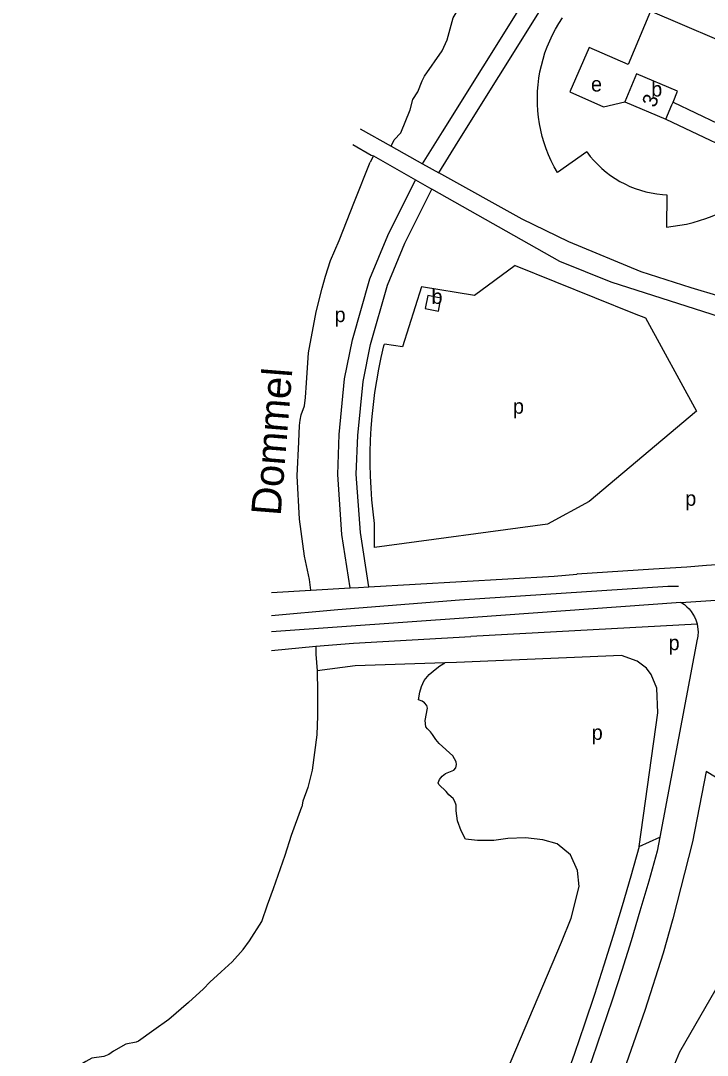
# Model space of a CAD drawing. Extents: x 162427 to 165104, y 384242 to 386287.
# Drawn here: x 162648.5 to 162833.6, y 385284.6 to 385563.5 of the extents above; entities that cross this region are included whole.
import ezdxf

# ---------------------------------------------------------------- set-up
doc = ezdxf.new("R2010")
doc.units = 0
for name, color, linetype in [('BLT_Basislijn', 7, 'Continuous'), ('BLT_Bebouwing', 7, 'Continuous'), ('BLT_Centroide', 7, 'Continuous'), ('BLT_Huisnummer', 7, 'Continuous'), ('BLT_Vlakafsluiter', 7, 'Continuous'), ('BLT_Waternaam_spoorwegen', 7, 'Continuous')]:
    doc.layers.add(name, color=color, linetype=linetype)

msp = doc.modelspace()

# ---------------------------------------------------------------- linework, layer by layer
at = {"layer": 'BLT_Basislijn'}
for p, q in [((162824.38, 385541.58), (162836.46, 385535.85)), ((162740.03, 385534.4), (162748.34, 385529.7)), ((162738.04, 385530.14), (162742.99, 385527.32)), ((162742.99, 385527.32), (162743.58, 385527.08)), ((162748.34, 385529.7), (162756.83, 385524.96)), ((162801.1, 385528.14), (162793.2, 385522.64)), ((162743.58, 385527.08), (162742.7, 385525.41)), ((162743.58, 385527.08), (162754.96, 385520.6)), ((162756.83, 385524.96), (162761.2, 385522.51)), ((162754.96, 385520.6), (162759.31, 385518.12)), ((162822.68, 385516.6), (162822.62, 385507.91)), ((162781.85, 385497.58), (162813.85, 385484.55)), ((162790.55, 385427.75), (162743.88, 385421.52)), ((162819.08, 385415.65), (162798.43, 385414.32)), ((162828.11, 385416.23), (162819.08, 385415.65)), ((162833.42, 385416.61), (162828.11, 385416.23)), ((162840.26, 385417.1), (162833.42, 385416.61)), ((162742.33, 385410.91), (162792.35, 385413.81)), ((162792.35, 385413.81), (162798.43, 385414.32)), ((162798.69, 385414.38), (162798.43, 385414.32)), ((162716.09, 385409.39), (162726.71, 385410.01)), ((162726.71, 385410.01), (162737.31, 385410.62)), ((162737.31, 385410.62), (162739.61, 385410.76)), ((162739.61, 385410.76), (162742.33, 385410.91)), ((162830.89, 385400.81), (162769.87, 385397.49)), ((162738.25, 385395.67), (162769.87, 385397.49)), ((162830.89, 385396.81), (162820.8, 385343.39)), ((162716.09, 385393.77), (162728.06, 385394.87)), ((162728.06, 385394.87), (162738.25, 385395.67)), ((162860.27, 385344.53), (162833.28, 385361.09)), ((162815.27, 385340.92), (162820.8, 385343.39)), ((162820.8, 385343.39), (162820.09, 385339.59))]:
    msp.add_line(p, q, dxfattribs=at)
for points in [[(162761.2, 385522.51), (162766.48, 385530.94), (162788.41, 385566), (162791.77, 385571.66), (162794.41, 385575.12), (162797.5, 385577.98), (162799.64, 385579.2), (162802.6, 385580.51), (162808.08, 385582.95), (162814.65, 385584.84), (162822.48, 385586.18), (162824.7, 385586.14), (162827.51, 385585.55), (162831.36, 385584.11), (162837.28, 385580.8), (162858.83, 385566.3), (162865.3, 385562.36), (162877.09, 385557.03), (162888.31, 385552.73), (162896.96, 385550.32), (162905.89, 385548.44)], [(162748.34, 385529.7), (162749.22, 385531.46), (162750.95, 385533.33), (162753.46, 385539.52), (162754.22, 385542.33), (162755.54, 385544.39), (162756.71, 385547.34), (162757.35, 385548.6), (162762.11, 385555.44), (162763.5, 385558.42), (162765.1, 385564.33), (162768.45, 385570.01)], [(162756.83, 385524.96), (162762.24, 385533.6), (162784.14, 385568.6)], [(162793.2, 385522.64), (162792.34, 385524.17), (162791.55, 385525.74), (162790.83, 385527.35), (162790.18, 385528.98), (162789.61, 385530.65), (162789.11, 385532.33), (162788.7, 385534.04), (162788.36, 385535.77), (162788.09, 385537.51), (162787.91, 385539.26), (162787.81, 385541.01), (162787.79, 385542.77), (162787.85, 385544.53), (162787.98, 385546.29), (162788.2, 385548.03), (162788.5, 385549.77), (162788.87, 385551.48), (162789.33, 385553.18), (162789.85, 385554.86), (162790.46, 385556.51), (162791.14, 385558.14), (162791.89, 385559.73), (162792.72, 385561.28), (162793.61, 385562.8), (162794.57, 385564.27)], [(162836.46, 385535.85), (162844.79, 385554.75), (162818.33, 385566.15), (162812.27, 385551.72), (162801.8, 385556.33), (162796.54, 385544.37), (162805.66, 385540.36), (162811.36, 385541.63)], [(162822.45, 385536.96), (162847.84, 385524.91), (162851.16, 385522.92)], [(162801.1, 385528.14), (162802.02, 385526.95), (162803.01, 385525.81), (162804.06, 385524.73), (162805.16, 385523.7), (162806.31, 385522.73), (162807.52, 385521.82), (162808.77, 385520.98), (162810.06, 385520.21), (162811.39, 385519.51), (162812.76, 385518.87), (162814.16, 385518.32), (162815.59, 385517.83), (162817.04, 385517.43), (162818.51, 385517.1), (162820, 385516.85), (162821.5, 385516.67), (162822.68, 385516.6)], [(162734.34, 385504.25), (162738.52, 385514.83), (162742.7, 385525.41)], [(162852.73, 385484.48), (162829.23, 385491.51), (162815.77, 385495.86), (162796.25, 385503.93), (162783.67, 385510.02), (162761.2, 385522.51)], [(162822.62, 385507.91), (162824.42, 385508.1), (162826.22, 385508.37), (162828, 385508.71), (162829.76, 385509.14), (162831.51, 385509.64), (162833.23, 385510.22), (162834.92, 385510.87), (162836.59, 385511.6), (162838.21, 385512.4), (162839.81, 385513.27), (162841.36, 385514.21), (162842.87, 385515.21), (162844.33, 385516.29), (162845.75, 385517.42), (162847.11, 385518.62), (162848.42, 385519.88), (162849.68, 385521.19), (162850.87, 385522.56), (162851.16, 385522.92)], [(162737.31, 385410.62), (162735.09, 385425.04), (162733.96, 385441.18), (162734.37, 385452), (162735.84, 385467), (162737.96, 385477.45), (162742.67, 385493.9), (162747.51, 385505.64), (162754.96, 385520.6)], [(162742.33, 385410.91), (162740.07, 385425.59), (162738.96, 385441.26), (162739.36, 385451.66), (162740.79, 385466.26), (162742.82, 385476.27), (162747.4, 385492.25), (162752.06, 385503.57), (162759.31, 385518.12)], [(162837.14, 385483.62), (162807.68, 385493), (162793.85, 385498.57), (162759.31, 385518.12)], [(162728.2, 385485.03), (162729.8, 385491.44), (162730.7, 385494.63), (162731.99, 385498.91), (162734.34, 385504.25)], [(162781.85, 385497.58), (162770.83, 385489.47), (162756.52, 385491.78), (162751.48, 385475.65), (162746.55, 385476.34)], [(162723.48, 385449.96), (162723.64, 385454.38), (162723.86, 385455.8), (162724.16, 385457.26), (162725.05, 385459.71), (162725.32, 385461.92), (162725.54, 385465.93), (162726.12, 385474.02), (162728.2, 385485.03)], [(162813.85, 385484.55), (162816.95, 385483.43), (162830.7, 385458.23), (162801.78, 385433.88), (162790.55, 385427.75)], [(162743.88, 385421.52), (162743.87, 385427.94), (162743.49, 385431.14), (162743.18, 385434.34), (162742.95, 385437.55), (162742.8, 385440.77), (162742.74, 385443.99), (162742.75, 385447.21), (162742.84, 385450.43), (162743.01, 385453.65), (162743.26, 385456.86), (162743.59, 385460.06), (162744.01, 385463.25), (162744.49, 385466.44), (162745.06, 385469.61), (162745.71, 385472.76), (162746.44, 385475.9), (162746.55, 385476.34)], [(162726.71, 385410.01), (162726.39, 385412.89), (162725.03, 385419.2), (162723.68, 385429.17), (162723, 385440.82), (162723.48, 385449.96)], [(162716.09, 385403.2), (162733.96, 385404.8), (162766.82, 385407.39), (162822.98, 385411.09), (162825.8, 385411.09)], [(162826.5, 385406.71), (162770.47, 385402.62), (162716.09, 385398.77)], [(162826.5, 385406.71), (162826.72, 385406.58), (162827.43, 385406.1), (162828.09, 385405.55), (162828.7, 385404.94), (162829.25, 385404.28), (162829.73, 385403.57), (162830.15, 385402.81), (162830.49, 385402.03), (162830.87, 385400.9), (162830.89, 385400.81)], [(162830.89, 385400.81), (162831.06, 385399.52), (162831.1, 385398.66), (162831.05, 385397.8), (162830.92, 385396.96), (162830.89, 385396.81)], [(162728.06, 385394.87), (162728.07, 385392.75), (162728.47, 385388.24)], [(162815.27, 385340.92), (162820.25, 385376.89), (162819.99, 385383.57), (162818.44, 385387.28), (162817.25, 385388.95), (162814.72, 385390.87), (162810.5, 385392.38), (162765.97, 385390.48), (162762.81, 385390.38)], [(162762.81, 385390.38), (162738.65, 385389.57), (162728.47, 385388.24)], [(162728.47, 385388.24), (162728.55, 385382.6)], [(162743.53, 385195.34), (162794.3, 385315.11), (162796.89, 385321.58), (162799.09, 385330.11), (162798.57, 385334.38), (162796.76, 385338.65), (162793.14, 385341.62), (162789.26, 385342.66), (162784.61, 385343.18), (162779.83, 385343.05), (162776.08, 385342.53), (162771.69, 385342.53), (162768.46, 385342.89), (162767.29, 385345.09), (162766.25, 385347.85), (162765.94, 385350.53), (162765.92, 385352), (162765.54, 385353.02), (162765.07, 385353.84), (162763.96, 385354.82), (162763.18, 385355.68), (162761.21, 385357.58), (162761.08, 385358.08), (162761.4, 385358.94), (162762.1, 385359.82), (162763, 385360.54), (162765.28, 385361.49), (162765.8, 385362.1), (162765.95, 385362.97), (162765.87, 385363.7), (162765.05, 385365.35), (162761.29, 385368.66), (162760.39, 385369.75), (162759.55, 385371.09), (162759.01, 385371.77), (162758.15, 385372.57), (162757.76, 385373.15), (162757.51, 385374.88), (162758.15, 385378.15), (162757.98, 385378.88), (162757.41, 385379.58), (162756.72, 385380.08), (162755.78, 385380.46), (162756.12, 385382.47), (162756.6, 385384.05), (162757.3, 385385.62), (162758.64, 385387.27), (162760.25, 385388.64), (162761.54, 385389.63), (162762.81, 385390.38)], [(162728.55, 385382.6), (162728.53, 385376.1), (162728.37, 385370.99), (162727.71, 385366.23), (162727.06, 385361.48), (162725.93, 385356.76), (162724.6, 385353.07), (162724.27, 385351.6)], [(162833.28, 385361.09), (162829.63, 385342.13), (162824.31, 385321.39), (162821.68, 385312.16), (162816.73, 385296.67), (162809.35, 385275.37), (162799.41, 385250.12), (162792.42, 385234.86), (162779.63, 385210.19), (162772.91, 385197.89), (162770.26, 385193.49), (162769.54, 385193.21)], [(162702.54, 385307.07), (162705.55, 385309.8), (162708.44, 385313.14), (162710.22, 385315.43), (162713.48, 385320.66), (162715.08, 385325.17), (162716.63, 385329.59), (162719.78, 385338.52), (162721.48, 385343.9), (162724.27, 385351.6)], [(162834.05, 385253.2), (162827.34, 385264.48), (162824.86, 385269.68), (162823.82, 385274.93), (162824.44, 385281.17), (162826.19, 385285.52), (162860.27, 385344.53)], [(162815.27, 385340.92), (162813, 385332.88), (162810.66, 385324.86), (162808.24, 385316.86), (162805.74, 385308.89), (162803.17, 385300.94), (162800.52, 385293.02), (162797.8, 385285.12), (162796.81, 385282.29)], [(162820.09, 385339.59), (162817.81, 385331.52), (162815.46, 385323.48), (162813.04, 385315.46), (162810.54, 385307.46), (162807.96, 385299.49), (162805.3, 385291.55), (162802.57, 385283.62), (162801.52, 385280.62)], [(162702.54, 385307.07), (162699.53, 385304.35), (162697.82, 385302.54), (162693.77, 385298.83), (162688.42, 385294.28), (162684.36, 385291.34), (162680.31, 385288.4), (162679.64, 385288.13), (162676.83, 385287.62), (162673.54, 385285.74), (162672.26, 385284.79), (162670.9, 385284.23), (162667.69, 385283.84), (162666.09, 385282.91), (162664.41, 385281.92), (162663.26, 385281.34), (162662.8, 385281.23), (162659.87, 385281), (162659.13, 385280.89), (162655.36, 385279.05), (162651.98, 385278.11), (162648.51, 385277.76)]]:
    msp.add_lwpolyline(points, dxfattribs=at)
at = {"layer": 'BLT_Bebouwing'}
for p, q in [((162811.36, 385541.63), (162822.45, 385536.96)), ((162822.45, 385536.96), (162824.08, 385540.87))]:
    msp.add_line(p, q, dxfattribs=at)
for points in [[(162824.38, 385541.58), (162825.61, 385544.52), (162814.49, 385549.22), (162811.36, 385541.63)], [(162824.08, 385540.87), (162824.38, 385541.58)], [(162758.24, 385489.42), (162757.56, 385485.92), (162761.12, 385485.2), (162761.8, 385488.72), (162758.24, 385489.42)]]:
    msp.add_lwpolyline(points, dxfattribs=at)
at = {"layer": 'BLT_Vlakafsluiter'}
msp.add_line((162826.5, 385406.71), (162842.86, 385407.73), dxfattribs=at)

# ---------------------------------------------------------------- texts
at = {"layer": 'BLT_Centroide'}
for s, p in [('e', (162802.25, 385544.45)), ('b', (162818.48, 385543.09)), ('b', (162759.25, 385487.17)), ('p', (162733.13, 385482.28)), ('p', (162781.21, 385457.58)), ('p', (162827.65, 385432.75)), ('p', (162823.16, 385393.81)), ('p', (162802.45, 385369.63))]:
    msp.add_text(s, height=4, dxfattribs=at).set_placement(p)
at = {"layer": 'BLT_Huisnummer'}
msp.add_text('3', height=4, rotation=67.3753, dxfattribs=at).set_placement((162819.51, 385539.92))
at = {"layer": 'BLT_Waternaam_spoorwegen'}
msp.add_text('Dommel', height=8, rotation=85.4167, dxfattribs=at).set_placement((162718.59, 385429.9))

doc.saveas('drawing.dxf')
